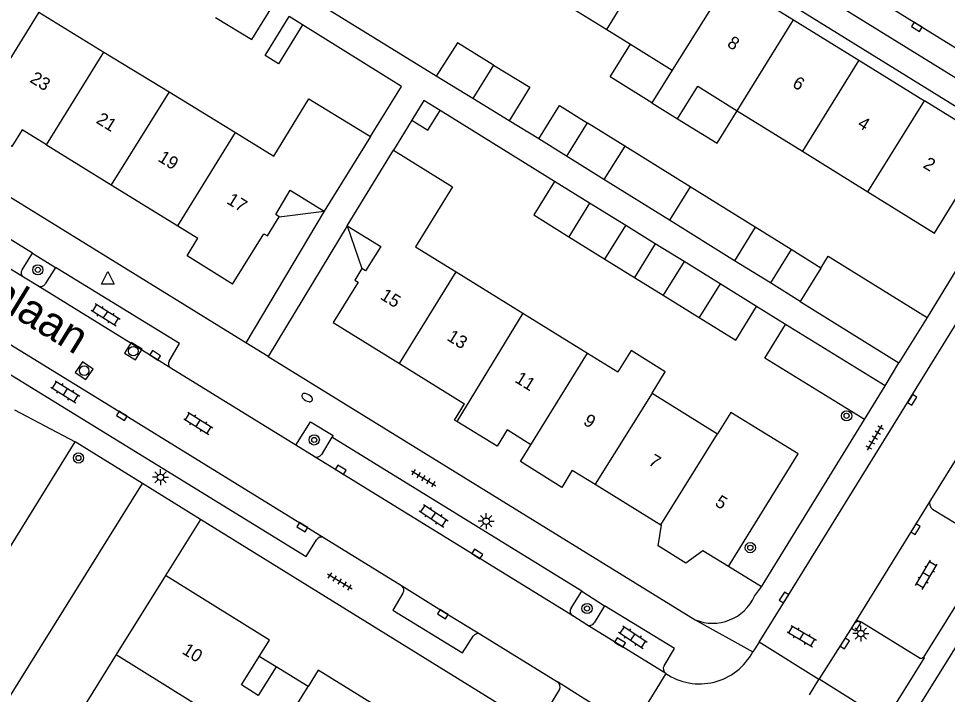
# Model space of a CAD drawing. Extents: x 128999 to 131010, y 395498 to 399007.
# Drawn here: x 130564.2 to 130636.7, y 398318.3 to 398371.2 of the extents above; entities that cross this region are included whole.
import ezdxf

# ---------------------------------------------------------------- set-up
doc = ezdxf.new("R2010")
doc.units = 0
for name, color, linetype in [('gg-afsc-erfafscheiding', 7, 'Continuous'), ('gg-afsc-muur', 7, 'Continuous'), ('gg-anno-huisnummerreeks BGT', 7, 'Continuous'), ('gg-anno-openbare ruimte label', 7, 'Continuous'), ('gg-bbg-bijgebouw', 7, 'Continuous'), ('gg-bbg-gedigitaliseerde bebouwing', 7, 'Continuous'), ('gg-bbg-gedigitaliseerde bijgebouw', 7, 'Continuous'), ('gg-bbg-hoofdgebouw', 7, 'Continuous'), ('gg-bbg-luifel en loopbrug', 7, 'Continuous'), ('gg-bbg-tussenscheiding', 7, 'Continuous'), ('gg-knt-verharding', 7, 'Continuous'), ('gg-knt-verharding nz', 7, 'Continuous'), ('gt-grn-groengrens', 7, 'Continuous'), ('gt-grn-weggrens', 7, 'Continuous'), ('gt-symb-boom', 7, 'Continuous'), ('gt-symb-brandkraan', 7, 'Continuous'), ('gt-symb-klinker verharding', 7, 'Continuous'), ('gt-symb-kolk', 7, 'Continuous'), ('gt-symb-lichtmast', 7, 'Continuous'), ('gt-symb-rioolschacht', 7, 'Continuous'), ('gt-symb-tegel verharding', 7, 'Continuous'), ('gt-symb-waterafsluiter', 7, 'Continuous')]:
    doc.layers.add(name, color=color, linetype=linetype)

# ---------------------------------------------------------------- blocks, each defined once
blk = doc.blocks.new('gt0-KOLK')
at = {"layer": 'gt-symb-kolk'}
blk.add_lwpolyline([(0, 0), (0.375, 0), (0.375, 0.4), (-0.375, 0.4), (-0.375, 0), (0, 0)], dxfattribs=at)
blk = doc.blocks.new('gt0-BOOM')
at = {"layer": 'gt-symb-boom'}
for radius in [0.4, 0.2]:
    blk.add_circle((0, 0), radius, dxfattribs=at)
blk = doc.blocks.new('gt0-KL1')
at = {"layer": 'gt-symb-klinker verharding'}
for p, q in [((-1.15, 0.3), (1.15, 0.3)), ((-1, -0.3), (-1, 0.3)), ((-0.5, 0.3), (-0.5, 0.45)), ((0, -0.3), (0, 0.3)), ((0.5, 0.3), (0.5, 0.45)), ((1, -0.3), (1, 0.3)), ((-1.15, -0.3), (1.15, -0.3)), ((-0.5, -0.45), (-0.5, -0.3)), ((0.5, -0.45), (0.5, -0.3))]:
    blk.add_line(p, q, dxfattribs=at)
blk = doc.blocks.new('gt0-WAFSL')
at = {"layer": 'gt-symb-waterafsluiter'}
for p, q in [((-0.5, -0.333), (0, 0.667)), ((0, 0.667), (0.5, -0.333)), ((0.5, -0.333), (-0.5, -0.333))]:
    blk.add_line(p, q, dxfattribs=at)
blk = doc.blocks.new('gt0-RS')
at = {"layer": 'gt-symb-rioolschacht'}
blk.add_lwpolyline([(-0.5, -0.5), (0.5, -0.5), (0.5, 0.5), (-0.5, 0.5)], close=True, dxfattribs=at)
blk.add_circle((0, 0), 0.375, dxfattribs=at)
blk = doc.blocks.new('gt0-LMAST')
at = {"layer": 'gt-symb-lichtmast'}
for p, q in [((-0.182, 0.173), (-0.447, 0.438)), ((-0.005, 0.246), (-0.005, 0.621)), ((0.172, 0.173), (0.437, 0.438)), ((-0.255, -0.004), (-0.63, -0.004)), ((-0.182, -0.181), (-0.447, -0.446)), ((-0.005, -0.254), (-0.005, -0.629)), ((0.437, -0.446), (0.172, -0.181)), ((0.245, -0.004), (0.62, -0.004))]:
    blk.add_line(p, q, dxfattribs=at)
blk.add_circle((-0.005, -0.004), 0.25, dxfattribs=at)
blk = doc.blocks.new('gt0-TEG1')
at = {"layer": 'gt-symb-tegel verharding'}
for p, q in [((-1.125, 0), (1.125, 0)), ((-0.9, -0.25), (-0.9, 0.25)), ((-0.45, -0.25), (-0.45, 0.25)), ((0, -0.25), (0, 0.25)), ((0.45, -0.25), (0.45, 0.25)), ((0.9, -0.25), (0.9, 0.25))]:
    blk.add_line(p, q, dxfattribs=at)
blk = doc.blocks.new('gt0-BR')
at = {"layer": 'gt-symb-brandkraan'}
for centre, radius, start, end in [((-0.244, 0), 0.206, 107.56694, 252.43307), ((0.599, -2.664), 3, 106.89205, 107.56694), ((0, -0.691), 0.938, 73.10799, 106.89205), ((-0.599, -2.664), 3, 72.43309, 73.10799), ((0.244, 0), 0.206, 287.56695, 72.43309), ((0.599, 2.664), 3, 252.43307, 253.10797), ((0, 0.691), 0.938, 253.10797, 286.89206), ((-0.599, 2.664), 3, 286.89206, 287.56695)]:
    blk.add_arc(centre, radius, start, end, dxfattribs=at)

msp = doc.modelspace()

# ---------------------------------------------------------------- linework, layer by layer
at = {"layer": 'gg-afsc-erfafscheiding'}
for p, q in [((130596.811, 398366.656), (130586.744, 398372.861)), ((130594.084, 398365.851), (130586.365, 398370.661)), ((130591.664, 398361.93), (130594.084, 398365.851)), ((130606.05, 398358.422), (130597.111, 398363.968)), ((130594.895, 398363.206), (130593.465, 398360.863)), ((130604.819, 398361.737), (130602.497, 398363.163)), ((130624.101, 398347.223), (130621.826, 398348.634))]:
    msp.add_line(p, q, dxfattribs=at)
at = {"layer": 'gg-afsc-muur'}
for p, q in [((130641.344, 398357.968), (130635.142, 398347.779)), ((130622.203, 398326.721), (130630.261, 398339.797)), ((130622.203, 398326.721), (130619.64, 398328.3))]:
    msp.add_line(p, q, dxfattribs=at)
at = {"layer": 'gg-bbg-bijgebouw'}
for p, q in [((130635.142, 398347.779), (130632.94, 398344.233)), ((130631.882, 398342.428), (130624.101, 398347.223)), ((130630.261, 398339.797), (130631.882, 398342.428))]:
    msp.add_line(p, q, dxfattribs=at)
for points in [[(130626.855, 398351.64), (130627.43, 398352.566), (130635.142, 398347.779)], [(130630.261, 398339.797), (130622.48, 398344.592), (130624.101, 398347.223)]]:
    msp.add_lwpolyline(points, dxfattribs=at)
at = {"layer": 'gg-bbg-gedigitaliseerde bebouwing'}
for p, q in [((130605.007, 398373.479), (130610.123, 398370.295)), ((130565.758, 398371.657), (130570.855, 398368.532)), ((130610.123, 398370.295), (130611.985, 398369.137)), ((130611.985, 398369.137), (130615.239, 398367.113)), ((130570.855, 398368.532), (130575.94, 398365.416)), ((130615.239, 398367.113), (130613.655, 398364.564)), ((130575.94, 398365.416), (130581.131, 398362.233)), ((130615.657, 398363.321), (130617.24, 398365.868)), ((130617.24, 398365.868), (130620.324, 398363.949)), ((130613.655, 398364.564), (130615.657, 398363.321)), ((130620.324, 398363.949), (130625.415, 398360.781)), ((130591.664, 398361.93), (130588.06, 398356.09)), ((130589.85, 398354.94), (130593.465, 398360.863)), ((130625.415, 398360.781), (130630.527, 398357.601)), ((130630.527, 398357.601), (130635.72, 398354.37)), ((130598.374, 398351.337), (130603.559, 398348.125)), ((130603.559, 398348.125), (130608.632, 398344.983)), ((130608.632, 398344.983), (130610.992, 398343.521)), ((130613.661, 398341.868), (130618.788, 398338.693))]:
    msp.add_line(p, q, dxfattribs=at)
for points in [[(130581.131, 398362.233), (130584.123, 398360.399), (130586.862, 398364.871), (130591.664, 398361.93)], [(130593.465, 398360.863), (130598.082, 398358), (130595.178, 398353.316), (130598.374, 398351.337)], [(130613.661, 398341.868), (130614.693, 398343.534), (130612.024, 398345.188), (130610.992, 398343.521)], [(130625.075, 398337.12), (130619.816, 398340.361), (130618.788, 398338.693)], [(130571.81, 398321.42), (130579.607, 398316.55), (130575.791, 398310.48), (130580.017, 398307.823), (130581.406, 398310.033)]]:
    msp.add_lwpolyline(points, dxfattribs=at)
at = {"layer": 'gg-bbg-gedigitaliseerde bijgebouw'}
for p, q in [((130599.655, 398364.909), (130596.811, 398366.656)), ((130602.497, 398363.163), (130599.655, 398364.909)), ((130608.606, 398363.003), (130606.98, 398360.392)), ((130611.538, 398361.177), (130608.606, 398363.003)), ((130616.651, 398357.994), (130611.538, 398361.177)), ((130609.911, 398358.568), (130606.98, 398360.392)), ((130608.779, 398356.729), (130606.05, 398358.422)), ((130615.037, 398355.377), (130609.911, 398358.568)), ((130621.728, 398354.832), (130616.651, 398357.994)), ((130611.609, 398354.973), (130608.779, 398356.729)), ((130620.105, 398352.222), (130615.037, 398355.377)), ((130609.98, 398352.347), (130611.609, 398354.973)), ((130624.529, 398353.088), (130621.728, 398354.832)), ((130607.176, 398354.087), (130609.98, 398352.347)), ((130624.529, 398353.088), (130622.907, 398350.477)), ((130616.17, 398352.144), (130614.54, 398349.518)), ((130618.974, 398350.404), (130616.17, 398352.144)), ((130622.907, 398350.477), (130620.105, 398352.222)), ((130626.855, 398351.64), (130625.223, 398349.036)), ((130621.826, 398348.634), (130618.974, 398350.404)), ((130614.54, 398349.518), (130617.341, 398347.78)), ((130625.223, 398349.036), (130632.94, 398344.233))]:
    msp.add_line(p, q, dxfattribs=at)
for points in [[(130579.565, 398371.246), (130582.403, 398369.503), (130584.014, 398372.126)], [(130601.285, 398367.52), (130598.462, 398369.255), (130596.811, 398366.656)], [(130601.285, 398367.52), (130604.108, 398365.786), (130602.497, 398363.163)], [(130606.05, 398358.422), (130604.42, 398355.796), (130607.176, 398354.087)], [(130617.341, 398347.78), (130620.197, 398346.008), (130621.826, 398348.634)]]:
    msp.add_lwpolyline(points, dxfattribs=at)
at = {"layer": 'gg-bbg-hoofdgebouw'}
for p, q in [((130619.648, 398374.184), (130624.707, 398371.056)), ((130624.707, 398371.056), (130629.826, 398367.891)), ((130629.826, 398367.891), (130634.95, 398364.723)), ((130566.355, 398361.28), (130571.422, 398358.152)), ((130571.422, 398358.152), (130576.628, 398354.938)), ((130576.628, 398354.938), (130578.195, 398353.971)), ((130593.94, 398344.18), (130599.022, 398341.04)), ((130619.64, 398328.3), (130625.075, 398337.12)), ((130607.434, 398335.841), (130609.222, 398334.737)), ((130609.222, 398334.737), (130614.357, 398331.564)), ((130614.357, 398331.564), (130614.406, 398331.534)), ((130575.67, 398327.61), (130571.81, 398321.42)), ((130586.8, 398318.92), (130584.31, 398320.46))]:
    msp.add_line(p, q, dxfattribs=at)
for points in [[(130635.72, 398354.37), (130640.13, 398361.52), (130634.95, 398364.723)], [(130566.355, 398361.28), (130564.467, 398362.445), (130563.663, 398361.142), (130560.496, 398363.115)], [(130584.55, 398355.65), (130584.27, 398355.82), (130585.4, 398357.74), (130588.06, 398356.09)], [(130580.905, 398350.394), (130583.35, 398354.327), (130583.625, 398354.157), (130584.55, 398355.65)], [(130589.85, 398354.94), (130592.49, 398353.32), (130591.28, 398351.44), (130591, 398351.62)], [(130580.905, 398350.394), (130577.346, 398352.605), (130578.195, 398353.971)], [(130591, 398351.62), (130590.44, 398350.7), (130590.72, 398350.53), (130588.76, 398347.38), (130593.94, 398344.18)], [(130598.411, 398339.641), (130598.227, 398339.754), (130599.022, 398341.04)], [(130604.209, 398337.834), (130602.346, 398338.985), (130601.563, 398337.709), (130598.411, 398339.641)], [(130607.434, 398335.841), (130606.605, 398334.499), (130603.393, 398336.514), (130604.209, 398337.834)], [(130619.64, 398328.3), (130617.642, 398329.535), (130616.304, 398328.576), (130614.143, 398329.924), (130614.406, 398331.534)], [(130582.988, 398321.278), (130583.78, 398322.55), (130575.67, 398327.61)], [(130584.31, 398320.46), (130582.91, 398318.23), (130581.6, 398319.05), (130582.988, 398321.278)], [(130594.92, 398313.896), (130595.71, 398315.17), (130587.59, 398320.2), (130586.8, 398318.92)]]:
    msp.add_lwpolyline(points, dxfattribs=at)
at = {"layer": 'gg-bbg-luifel en loopbrug'}
for p, q in [((130586.365, 398370.661), (130585.321, 398371.312)), ((130595.841, 398364.756), (130594.895, 398363.206)), ((130597.111, 398363.968), (130595.841, 398364.756)), ((130606.98, 398360.392), (130604.819, 398361.737)), ((130584.55, 398355.65), (130588.06, 398356.09)), ((130589.85, 398354.94), (130591, 398351.62)), ((130613.909, 398353.546), (130611.609, 398354.973)), ((130613.909, 398353.546), (130612.288, 398350.915)), ((130616.17, 398352.144), (130613.909, 398353.546)), ((130626.855, 398351.64), (130624.529, 398353.088)), ((130609.98, 398352.347), (130612.288, 398350.915)), ((130612.288, 398350.915), (130614.54, 398349.518)), ((130625.223, 398349.036), (130622.907, 398350.477)), ((130584.31, 398320.46), (130582.988, 398321.278))]:
    msp.add_line(p, q, dxfattribs=at)
for points in [[(130586.365, 398370.661), (130584.478, 398367.622), (130583.433, 398368.272), (130585.321, 398371.312)], [(130613.655, 398364.564), (130610.401, 398366.586), (130611.985, 398369.137)], [(130594.895, 398363.206), (130596.153, 398362.425), (130597.111, 398363.968)], [(130604.819, 398361.737), (130606.444, 398364.349), (130608.606, 398363.003)], [(130615.657, 398363.321), (130618.751, 398361.398), (130620.324, 398363.949)]]:
    msp.add_lwpolyline(points, dxfattribs=at)
at = {"layer": 'gg-bbg-tussenscheiding'}
for p, q in [((130610.123, 398370.295), (130614.504, 398377.365)), ((130619.648, 398374.184), (130615.239, 398367.113)), ((130565.758, 398371.657), (130560.496, 398363.115)), ((130620.324, 398363.949), (130624.707, 398371.056)), ((130566.355, 398361.28), (130570.855, 398368.532)), ((130601.285, 398367.52), (130599.655, 398364.909)), ((130629.826, 398367.891), (130625.415, 398360.781)), ((130575.94, 398365.416), (130571.422, 398358.152)), ((130630.527, 398357.601), (130634.95, 398364.723)), ((130576.628, 398354.938), (130581.131, 398362.233)), ((130611.538, 398361.177), (130609.911, 398358.568)), ((130616.651, 398357.994), (130615.037, 398355.377)), ((130608.779, 398356.729), (130607.176, 398354.087)), ((130621.728, 398354.832), (130620.105, 398352.222)), ((130593.94, 398344.18), (130598.374, 398351.337)), ((130618.974, 398350.404), (130617.341, 398347.78)), ((130603.559, 398348.125), (130598.411, 398339.641)), ((130604.209, 398337.834), (130608.632, 398344.983)), ((130613.661, 398341.868), (130609.222, 398334.737)), ((130614.357, 398331.564), (130618.788, 398338.693))]:
    msp.add_line(p, q, dxfattribs=at)
msp.add_lwpolyline([(130583.887, 398313.977), (130583.78, 398314.044), (130586.8, 398318.92)], dxfattribs=at)
at = {"layer": 'gg-knt-verharding'}
for p, q in [((130637.731, 398366.287), (130601.959, 398388.409)), ((130581.925, 398345.807), (130523.592, 398381.806)), ((130565.264, 398352.807), (130545.348, 398365.094)), ((130588.06, 398356.09), (130581.925, 398345.807)), ((130589.85, 398354.94), (130583.669, 398344.731)), ((130564.455, 398351.5), (130565.264, 398352.807)), ((130565.264, 398352.807), (130567.069, 398351.699)), ((130567.069, 398351.699), (130566.269, 398350.398)), ((130565.684, 398350.246), (130564.557, 398350.937)), ((130583.669, 398344.731), (130617.02, 398324.15)), ((130585.846, 398337.786), (130576.073, 398343.807)), ((130588.659, 398338.411), (130587.854, 398337.068)), ((130608.176, 398326.374), (130588.659, 398338.411)), ((130558.075, 398321.056), (130568.614, 398338.054)), ((130573.852, 398334.812), (130568.614, 398338.054)), ((130587.26, 398336.915), (130585.846, 398337.786)), ((130637.938, 398337.563), (130635.411, 398333.49)), ((130578.403, 398331.994), (130573.852, 398334.812)), ((130635.573, 398332.794), (130640.067, 398330.048)), ((130610.078, 398312.387), (130578.403, 398331.994)), ((130588.047, 398330.561), (130594.088, 398326.834)), ((130640.141, 398329.721), (130634.862, 398321.217)), ((130621.679, 398325.999), (130622.203, 398326.721)), ((130607.341, 398325.052), (130608.176, 398326.374)), ((130608.176, 398326.374), (130609.953, 398325.242)), ((130609.953, 398325.242), (130609.147, 398323.91)), ((130608.56, 398323.751), (130607.464, 398324.448)), ((130600.283, 398323.003), (130606.285, 398319.283)), ((130622.023, 398322.389), (130621.533, 398321.633)), ((130626.683, 398319.476), (130622.023, 398322.389)), ((130614.733, 398319.94), (130612.13, 398315.682)), ((130625.951, 398318.278), (130626.683, 398319.476)), ((130626.715, 398319.527), (130626.683, 398319.476))]:
    msp.add_line(p, q, dxfattribs=at)
for points in [[(130599.568, 398387.734), (130637.499, 398364.227), (130637.589, 398364.372), (130640.998, 398362.255), (130641.349, 398361.859), (130641.689, 398360.814), (130641.797, 398359.77), (130641.65, 398358.774), (130641.344, 398357.968)], [(130622.023, 398322.389), (130624.141, 398325.782), (130640.156, 398351.72), (130643.893, 398357.742)], [(130552.184, 398352.124), (130551.367, 398350.795), (130586.641, 398329.084), (130587.459, 398330.406)], [(130575.956, 398344.374), (130576.765, 398345.747), (130567.069, 398351.699)], [(130585.846, 398337.786), (130586.984, 398339.634), (130588.744, 398338.553), (130588.659, 398338.411)], [(130642.458, 398329.412), (130642.114, 398329.626), (130632.652, 398314.414)], [(130594.203, 398326.213), (130593.415, 398324.885), (130598.865, 398321.551), (130599.68, 398322.854)], [(130614.601, 398320.55), (130615.42, 398321.902), (130609.953, 398325.242)], [(130629.428, 398323.807), (130628.546, 398322.392), (130626.715, 398319.527)], [(130630.051, 398323.954), (130634.607, 398321.157), (130634.742, 398321.153), (130634.862, 398321.217)], [(130626.715, 398319.527), (130631.908, 398316.273), (130634.952, 398321.161), (130634.862, 398321.217)], [(130611.075, 398313.997), (130605.627, 398317.342), (130606.431, 398318.675)]]:
    msp.add_lwpolyline(points, dxfattribs=at)
for centre, radius, start, end in [((130564.8, 398351.272), 0.414, 146.52421, 234.01383), ((130565.891, 398350.649), 0.454, 242.79307, 326.33701), ((130576.312, 398344.152), 0.419, 148.01616, 235.30243), ((130587.467, 398337.342), 0.474, 244.13744, 324.75063), ((130635.877, 398333.232), 0.533, 150.99564, 235.20994), ((130587.831, 398330.189), 0.431, 59.86262, 149.67246), ((130593.821, 398326.464), 0.456, 326.71035, 54.2726), ((130618.395, 398327.478), 3.601, 247.54752, 335.74539), ((130607.695, 398324.81), 0.429, 145.60335, 237.41757), ((130608.771, 398324.134), 0.437, 241.08791, 329.22402), ((130629.819, 398323.542), 0.473, 60.67206, 145.88073), ((130600.058, 398322.619), 0.445, 59.63811, 148.12116), ((130617.368, 398323.859), 4.722, 236.08, 331.88144), ((130614.999, 398320.317), 0.461, 149.63273, 234.78761), ((130606.001, 398318.893), 0.483, 333.12033, 53.8854)]:
    msp.add_arc(centre, radius, start, end, dxfattribs=at)
at = {"layer": 'gg-knt-verharding nz'}
for p, q in [((130607.464, 398324.448), (130587.26, 398336.915)), ((130635.411, 398333.49), (130629.428, 398323.807)), ((130614.733, 398319.94), (130608.56, 398323.751))]:
    msp.add_line(p, q, dxfattribs=at)
for points in [[(130639.321, 398367.648), (130605.62, 398388.501), (130602.41, 398390.457)], [(130564.557, 398350.937), (130562.1, 398352.439), (130547.944, 398361.195), (130543.925, 398363.651)], [(130552.038, 398352.719), (130572.35, 398340.253), (130588.047, 398330.561)], [(130576.073, 398343.807), (130574.741, 398344.656), (130565.684, 398350.246)], [(130594.088, 398326.834), (130597.426, 398324.753), (130600.283, 398323.003)], [(130612.13, 398315.682), (130608.425, 398317.95), (130606.285, 398319.283)]]:
    msp.add_lwpolyline(points, dxfattribs=at)
at = {"layer": 'gt-grn-groengrens'}
for p, q in [((130578.403, 398331.994), (130575.67, 398327.61)), ((130571.81, 398321.42), (130553.17, 398291.41))]:
    msp.add_line(p, q, dxfattribs=at)
msp.add_lwpolyline([(130558.075, 398321.056), (130563.296, 398317.812), (130573.852, 398334.812)], dxfattribs=at)
at = {"layer": 'gt-grn-weggrens'}
for p, q in [((130583.669, 398344.731), (130581.925, 398345.807)), ((130631.882, 398342.428), (130632.94, 398344.233)), ((130563.87, 398340.57), (130568.614, 398338.054)), ((130617.02, 398324.15), (130621.533, 398321.633))]:
    msp.add_line(p, q, dxfattribs=at)

# ---------------------------------------------------------------- block references
at = {"layer": 'gt-symb-boom'}
for p in [(130565.687, 398351.506), (130587.28, 398338.206), (130568.865, 398336.794), (130621.34, 398329.781), (130608.585, 398325.029)]:
    msp.add_blockref('gt0-BOOM', p, dxfattribs=at)
at = {"layer": 'gt-symb-boom', "rotation": -121.79891282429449}
msp.add_blockref('gt0-BOOM', (130628.863, 398340.093), dxfattribs=at)
at = {"layer": 'gt-symb-brandkraan', "rotation": 150.66720921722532}
msp.add_blockref('gt0-BR', (130586.723, 398341.517), dxfattribs=at)
at = {"layer": 'gt-symb-klinker verharding'}
for p, rotation in [((130570.987, 398347.997), -32.08436154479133), ((130567.844, 398341.972), -32.08436154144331), ((130578.218, 398339.509), -32.084361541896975), ((130596.609, 398332.278), -33.70595653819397), ((130635.097, 398327.658), 59.537359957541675), ((130612.17, 398322.794), -33.70595653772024), ((130625.365, 398322.867), -30.541098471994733)]:
    msp.add_blockref('gt0-KL1', p, dxfattribs=dict(at, rotation=rotation))
at = {"layer": 'gt-symb-kolk'}
for p, rotation in [((130634.45, 398370.672), 148.16569697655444), ((130574.741, 398344.656), -32.54589339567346), ((130633.819, 398341.449), -121.70001618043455), ((130572.35, 398340.253), 148.45632657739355), ((130589.242, 398335.701), -31.671318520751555), ((130586.455, 398331.547), 148.32868147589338), ((130634.077, 398331.331), -121.71112260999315), ((130599.905, 398329.119), -31.720060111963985), ((130624.141, 398325.782), 58.02455456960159), ((130597.426, 398324.753), 148.07354491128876), ((130629.428, 398323.807), -121.71112260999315), ((130611.057, 398322.199), -31.59249156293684), ((130628.546, 398322.392), -121.94636391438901)]:
    msp.add_blockref('gt0-KOLK', p, dxfattribs=dict(at, rotation=rotation))
at = {"layer": 'gt-symb-lichtmast'}
for p in [(130575.27, 398335.287), (130600.712, 398331.856), (130629.978, 398323.068)]:
    msp.add_blockref('gt0-LMAST', p, dxfattribs=at)
at = {"layer": 'gt-symb-rioolschacht'}
for p, rotation in [((130573.151, 398345.146), -31.46487302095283), ((130569.307, 398343.618), -34.40523428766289)]:
    msp.add_blockref('gt0-RS', p, dxfattribs=dict(at, rotation=rotation))
at = {"layer": 'gt-symb-tegel verharding'}
for p, rotation in [((130631.068, 398338.379), 59.53735995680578), ((130595.823, 398335.212), -31.671318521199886), ((130589.274, 398327.143), -31.671318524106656)]:
    msp.add_blockref('gt0-TEG1', p, dxfattribs=dict(at, rotation=rotation))
at = {"layer": 'gt-symb-waterafsluiter'}
msp.add_blockref('gt0-WAFSL', (130571.158, 398350.705), dxfattribs=at)

# ---------------------------------------------------------------- texts
at = {"layer": 'gg-anno-huisnummerreeks BGT'}
for s, rotation, p in [('8', 328.3, (130619.461, 398369.009)), ('23', 328.3, (130564.999, 398366.229)), ('6', 328.3, (130624.549, 398365.862)), ('21', 328.3, (130570.173, 398363.035)), ('4', 328.3, (130629.64, 398362.715)), ('19', 328.3, (130575.001, 398360.055)), ('2', 328.3, (130634.765, 398359.546)), ('17', 328.3, (130580.371, 398356.741)), ('15', 328.3, (130592.359, 398349.271)), ('13', 328.3, (130597.576, 398346.048)), ('11', 328.3, (130602.881, 398342.769)), ('9', 328.3, (130608.224, 398339.467)), ('7', 328.3, (130613.314, 398336.323)), ('5', 328.3, (130618.507, 398333.114)), ('10', 328, (130576.884, 398321.549))]:
    msp.add_text(s, height=1, rotation=rotation, dxfattribs=at).set_placement(p)
at = {"layer": 'gg-anno-openbare ruimte label'}
msp.add_text('Antoon Coolenlaan', height=2.5, rotation=328.5, dxfattribs=at).set_placement((130544.394, 398359.695))

doc.saveas('drawing.dxf')
